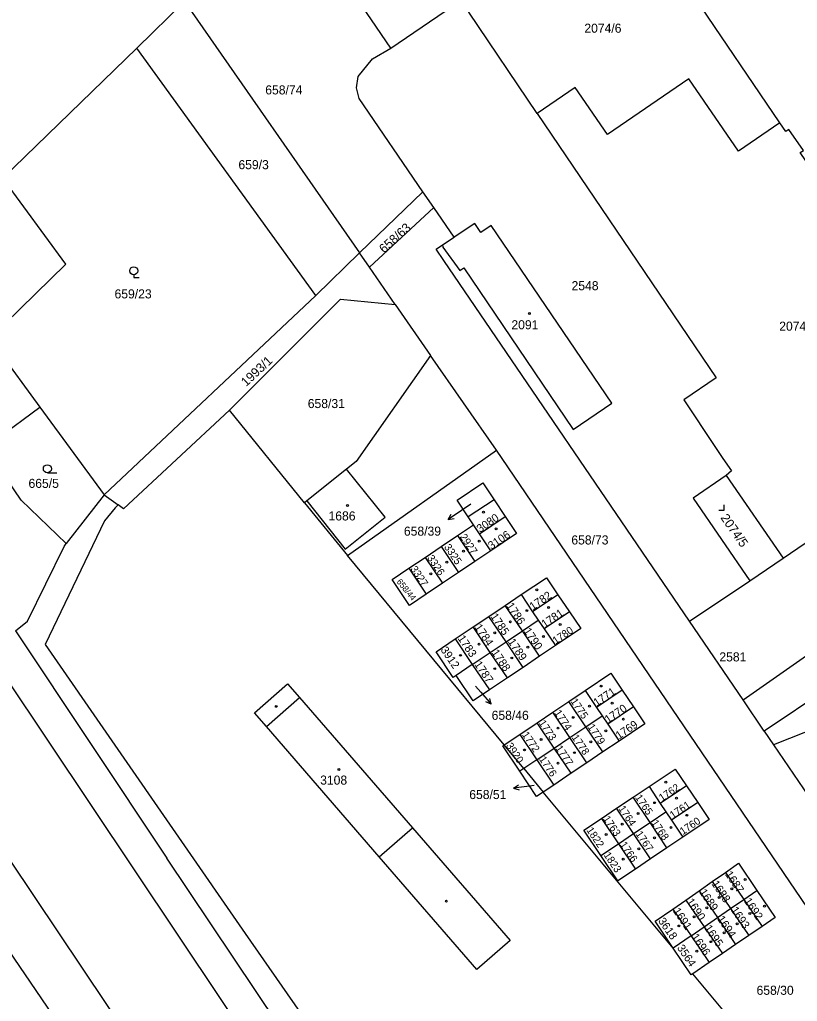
# Model space of a CAD drawing. Extents: x -679220 to -673243, y -1075091 to -1066557.
# Drawn here: x -675936.5 to -675790.8, y -1071223.9 to -1071039.9 of the extents above; entities that cross this region are included whole.
import ezdxf

# ---------------------------------------------------------------- set-up
doc = ezdxf.new("R2010")
doc.units = 0
for name, color, linetype in [('Hranice parcel', 7, 'Continuous'), ('Parcelní čísla', 7, 'Continuous'), ('Pop  PČ popisy', 7, 'Continuous'), ('Poz předměty', 7, 'Continuous'), ('Vnitřní kresba', 7, 'Continuous'), ('Značky budov', 7, 'Continuous'), ('Značky kultur', 7, 'Continuous')]:
    doc.layers.add(name, color=color, linetype=linetype)

msp = doc.modelspace()

# ---------------------------------------------------------------- linework, layer by layer
at = {"layer": 'Hranice parcel'}
for p, q in [((-675794.05, -1071059.25), (-675822.08, -1071017.95)), ((-675905.6, -1071036.52), (-675914.53, -1071045.27)), ((-675905.6, -1071036.52), (-675872.76, -1071083.65)), ((-675839.48, -1071057.52), (-675852.31, -1071038.56)), ((-675914.53, -1071045.27), (-675939.62, -1071069.63)), ((-675880.96, -1071091.6), (-675914.53, -1071045.27)), ((-675860.91, -1071072.17), (-675872.76, -1071083.65)), ((-675858.89, -1071075.14), (-675860.91, -1071072.17)), ((-675870.93, -1071086.31), (-675858.89, -1071075.14)), ((-675855.08, -1071080.72), (-675858.89, -1071075.14)), ((-675857.25, -1071082.15), (-675855.08, -1071080.72)), ((-675872.76, -1071083.65), (-675880.96, -1071091.6)), ((-675870.93, -1071086.31), (-675872.76, -1071083.65)), ((-675866.12, -1071093.33), (-675870.93, -1071086.31)), ((-675920.61, -1071128.97), (-675880.96, -1071091.6)), ((-675866.12, -1071093.33), (-675859.48, -1071102.84)), ((-675942.13, -1071099.68), (-675932.68, -1071112.54)), ((-675847.1, -1071120.6), (-675859.48, -1071102.84)), ((-675793.4, -1071140.84), (-675748.85, -1071110.38)), ((-675942.94, -1071120.09), (-675932.68, -1071112.54)), ((-675932.68, -1071112.54), (-675920.61, -1071128.97)), ((-675883.08, -1071130.45), (-675897.14, -1071113.13)), ((-675875.05, -1071140.34), (-675847.1, -1071120.6)), ((-675787.82, -1071207.93), (-675847.1, -1071120.6)), ((-675804.1, -1071125.34), (-675793.4, -1071140.84)), ((-675920.61, -1071128.97), (-675918.01, -1071130.85)), ((-675883.08, -1071130.45), (-675875.05, -1071140.34)), ((-675847.59, -1071129.89), (-675852.4, -1071133.13)), ((-675847.59, -1071129.89), (-675845.47, -1071133.05)), ((-675854.45, -1071136.62), (-675851.42, -1071134.58)), ((-675851.42, -1071134.58), (-675852.4, -1071133.13)), ((-675850.28, -1071136.28), (-675851.42, -1071134.58)), ((-675850.28, -1071136.28), (-675845.47, -1071133.05)), ((-675848.16, -1071139.44), (-675850.28, -1071136.28)), ((-675857.48, -1071138.66), (-675854.45, -1071136.62)), ((-675854.45, -1071136.62), (-675851.19, -1071141.47)), ((-675860.51, -1071140.69), (-675857.48, -1071138.66)), ((-675857.48, -1071138.66), (-675854.22, -1071143.51)), ((-675848.16, -1071139.44), (-675851.19, -1071141.47)), ((-675845.68, -1071175.85), (-675875.05, -1071140.34)), ((-675863.54, -1071142.73), (-675860.51, -1071140.69)), ((-675860.51, -1071140.69), (-675857.25, -1071145.55)), ((-675851.19, -1071141.47), (-675854.22, -1071143.51)), ((-675799.66, -1071145.12), (-675793.4, -1071140.84)), ((-675863.54, -1071142.73), (-675860.27, -1071147.58)), ((-675854.22, -1071143.51), (-675857.25, -1071145.55)), ((-675857.25, -1071145.55), (-675860.27, -1071147.58)), ((-675810.95, -1071152.66), (-675799.66, -1071145.12)), ((-675845.48, -1071149.69), (-675842.5, -1071147.68)), ((-675842.5, -1071147.68), (-675840.35, -1071150.87)), ((-675835.62, -1071147.69), (-675840.35, -1071150.87)), ((-675835.62, -1071147.69), (-675833.47, -1071150.89)), ((-675848.55, -1071151.75), (-675845.48, -1071149.69)), ((-675842.27, -1071154.46), (-675845.48, -1071149.69)), ((-675840.35, -1071150.87), (-675839.29, -1071152.45)), ((-675833.47, -1071150.89), (-675838.2, -1071154.07)), ((-675851.5, -1071153.73), (-675848.55, -1071151.75)), ((-675845.34, -1071156.52), (-675848.55, -1071151.75)), ((-675842.27, -1071154.46), (-675839.29, -1071152.45)), ((-675839.29, -1071152.45), (-675838.2, -1071154.07)), ((-675800.9, -1071167.42), (-675810.95, -1071152.66)), ((-675854.86, -1071155.99), (-675851.5, -1071153.73)), ((-675848.29, -1071158.51), (-675851.5, -1071153.73)), ((-675845.34, -1071156.52), (-675842.27, -1071154.46)), ((-675839.07, -1071159.23), (-675842.27, -1071154.46)), ((-675838.2, -1071154.07), (-675836.08, -1071157.22)), ((-675854.86, -1071155.99), (-675851.65, -1071160.77)), ((-675848.29, -1071158.51), (-675845.34, -1071156.52)), ((-675842.14, -1071161.3), (-675845.34, -1071156.52)), ((-675836.08, -1071157.22), (-675839.07, -1071159.23)), ((-675851.65, -1071160.77), (-675848.29, -1071158.51)), ((-675845.08, -1071163.28), (-675848.29, -1071158.51)), ((-675839.07, -1071159.23), (-675842.14, -1071161.3)), ((-675851.65, -1071160.77), (-675854.68, -1071162.8)), ((-675851.65, -1071160.77), (-675848.44, -1071165.54)), ((-675842.14, -1071161.3), (-675845.08, -1071163.28)), ((-675845.08, -1071163.28), (-675848.44, -1071165.54)), ((-675833.55, -1071167.7), (-675830.53, -1071165.66)), ((-675830.53, -1071165.66), (-675828.4, -1071168.81)), ((-675823.59, -1071165.58), (-675828.4, -1071168.81)), ((-675823.59, -1071165.58), (-675821.47, -1071168.73)), ((-675836.58, -1071169.73), (-675833.55, -1071167.7)), ((-675830.37, -1071172.43), (-675833.55, -1071167.7)), ((-675797, -1071173.23), (-675800.9, -1071167.42)), ((-675828.4, -1071168.81), (-675827.34, -1071170.39)), ((-675821.47, -1071168.73), (-675826.28, -1071171.97)), ((-675839.49, -1071171.69), (-675836.58, -1071169.73)), ((-675833.4, -1071174.46), (-675836.58, -1071169.73)), ((-675830.37, -1071172.43), (-675827.34, -1071170.39)), ((-675827.34, -1071170.39), (-675826.28, -1071171.97)), ((-675842.77, -1071173.89), (-675839.49, -1071171.69)), ((-675836.31, -1071176.42), (-675839.49, -1071171.69)), ((-675833.4, -1071174.46), (-675830.37, -1071172.43)), ((-675827.19, -1071177.16), (-675830.37, -1071172.43)), ((-675826.28, -1071171.97), (-675824.16, -1071175.12)), ((-675845.68, -1071175.85), (-675842.77, -1071173.89)), ((-675842.77, -1071173.89), (-675839.58, -1071178.62)), ((-675836.31, -1071176.42), (-675833.4, -1071174.46)), ((-675830.22, -1071179.19), (-675833.4, -1071174.46)), ((-675839.58, -1071178.62), (-675836.31, -1071176.42)), ((-675833.13, -1071181.15), (-675836.31, -1071176.42)), ((-675824.16, -1071175.12), (-675827.19, -1071177.16)), ((-675839.58, -1071178.62), (-675836.4, -1071183.35)), ((-675827.19, -1071177.16), (-675830.22, -1071179.19)), ((-675830.22, -1071179.19), (-675833.13, -1071181.15)), ((-675833.13, -1071181.15), (-675836.4, -1071183.35)), ((-675836.4, -1071183.35), (-675838.38, -1071184.68)), ((-675821.54, -1071185.65), (-675818.55, -1071183.64)), ((-675818.55, -1071183.64), (-675816.43, -1071186.79)), ((-675811.54, -1071183.5), (-675816.43, -1071186.79)), ((-675811.54, -1071183.5), (-675809.42, -1071186.65)), ((-675814, -1071213.91), (-675838.38, -1071184.68)), ((-675824.61, -1071187.71), (-675821.54, -1071185.65)), ((-675818.36, -1071190.38), (-675821.54, -1071185.65)), ((-675827.48, -1071189.64), (-675824.61, -1071187.71)), ((-675821.43, -1071192.44), (-675824.61, -1071187.71)), ((-675816.43, -1071186.79), (-675815.37, -1071188.37)), ((-675809.42, -1071186.65), (-675814.31, -1071189.95)), ((-675827.48, -1071189.64), (-675824.29, -1071194.37)), ((-675818.36, -1071190.38), (-675815.37, -1071188.37)), ((-675815.37, -1071188.37), (-675814.31, -1071189.95)), ((-675821.43, -1071192.44), (-675818.36, -1071190.38)), ((-675815.18, -1071195.11), (-675818.36, -1071190.38)), ((-675814.31, -1071189.95), (-675812.19, -1071193.1)), ((-675824.29, -1071194.37), (-675821.43, -1071192.44)), ((-675818.25, -1071197.17), (-675821.43, -1071192.44)), ((-675812.19, -1071193.1), (-675815.18, -1071195.11)), ((-675827.57, -1071196.57), (-675824.29, -1071194.37)), ((-675824.29, -1071194.37), (-675821.11, -1071199.1)), ((-675815.18, -1071195.11), (-675818.25, -1071197.17)), ((-675818.25, -1071197.17), (-675821.11, -1071199.1)), ((-675806.7, -1071201.46), (-675804.24, -1071199.74)), ((-675804.24, -1071199.74), (-675800.8, -1071204.8)), ((-675809.16, -1071203.18), (-675806.7, -1071201.46)), ((-675806.7, -1071201.46), (-675803.27, -1071206.5)), ((-675811.63, -1071204.9), (-675809.16, -1071203.18)), ((-675809.16, -1071203.18), (-675805.74, -1071208.2)), ((-675800.8, -1071204.8), (-675798.33, -1071203.09)), ((-675814.09, -1071206.62), (-675811.63, -1071204.9)), ((-675811.63, -1071204.9), (-675808.21, -1071209.91)), ((-675803.27, -1071206.5), (-675800.8, -1071204.8)), ((-675800.8, -1071204.8), (-675797.37, -1071209.85)), ((-675814.09, -1071206.62), (-675810.68, -1071211.61)), ((-675805.74, -1071208.2), (-675803.27, -1071206.5)), ((-675803.27, -1071206.5), (-675799.84, -1071211.54)), ((-675810.68, -1071211.61), (-675808.21, -1071209.91)), ((-675808.21, -1071209.91), (-675805.74, -1071208.2)), ((-675808.21, -1071209.91), (-675804.79, -1071214.92)), ((-675805.74, -1071208.2), (-675802.32, -1071213.23)), ((-675797.37, -1071209.85), (-675799.84, -1071211.54)), ((-675810.68, -1071211.61), (-675814, -1071213.91)), ((-675810.68, -1071211.61), (-675807.27, -1071216.61)), ((-675799.84, -1071211.54), (-675802.32, -1071213.23)), ((-675802.32, -1071213.23), (-675804.79, -1071214.92)), ((-675804.79, -1071214.92), (-675807.27, -1071216.61)), ((-675807.27, -1071216.61), (-675810.32, -1071218.7)), ((-675760.93, -1071278.3), (-675810.32, -1071218.7))]:
    msp.add_line(p, q, dxfattribs=at)
for points in [[(-675828.15, -1071376.24), (-675863.07, -1071324.61), (-675918.9, -1071243.14), (-675974.74, -1071161.07), (-676000.25, -1071117.38), (-676033.26, -1071055.17), (-676034.84, -1071052.11), (-676046.89, -1071024.68), (-676041.61, -1071015.35)], [(-675866.89, -1071045.26), (-675874.15, -1071034.57), (-675872.7, -1071033.59), (-675882.67, -1071018.86)], [(-675866.89, -1071045.26), (-675853.82, -1071036.33), (-675852.31, -1071038.56)], [(-675860.91, -1071072.17), (-675872.83, -1071054.71), (-675873.32, -1071052.7), (-675873.01, -1071050.57), (-675870.37, -1071047.29), (-675866.89, -1071045.26)], [(-675794.05, -1071059.25), (-675801.81, -1071064.57), (-675811.09, -1071051.03), (-675826.32, -1071061.47), (-675832.38, -1071052.65), (-675839.48, -1071057.52)], [(-675839.48, -1071057.52), (-675805.95, -1071107.05), (-675812.04, -1071111.17), (-675806.1, -1071120.13), (-675804.7, -1071122.14), (-675803.11, -1071124.51), (-675804.1, -1071125.34)], [(-675759.39, -1071094.9), (-675760.13, -1071095.41), (-675760.67, -1071094.61), (-675762.38, -1071095.78), (-675763.45, -1071094.21), (-675768.15, -1071097.4), (-675773.27, -1071089.86), (-675772.53, -1071089.35), (-675775.52, -1071085.06), (-675776.21, -1071085.53), (-675790.24, -1071064.86), (-675789.62, -1071064.44), (-675792.36, -1071060.51), (-675792.93, -1071060.9), (-675794.05, -1071059.25)], [(-675942.13, -1071099.68), (-675927.78, -1071085.75), (-675939.62, -1071069.63)], [(-675857.25, -1071082.15), (-675857.15, -1071082.58), (-675854.02, -1071086.93), (-675853.27, -1071086.43), (-675832.73, -1071116.72), (-675825.53, -1071111.81), (-675848.11, -1071078.5), (-675850.06, -1071079.82), (-675851.19, -1071078.16), (-675855.08, -1071080.72)], [(-675810.95, -1071152.66), (-675856.97, -1071085.07), (-675858.42, -1071082.92), (-675857.25, -1071082.15)], [(-675897.14, -1071113.13), (-675876.37, -1071092.33), (-675866.12, -1071093.33)], [(-675859.48, -1071102.84), (-675873.4, -1071122.71), (-675875.2, -1071124.16), (-675882.66, -1071130.12), (-675883.08, -1071130.45)], [(-675800.9, -1071167.42), (-675752.85, -1071133.72), (-675739.43, -1071124.29), (-675748.85, -1071110.38)], [(-675897.14, -1071113.13), (-675917, -1071131.58), (-675918.01, -1071130.85)], [(-675920.61, -1071128.97), (-675927.76, -1071138.09), (-675936.16, -1071129.99), (-675942.94, -1071120.09)], [(-675711.67, -1071121.23), (-675781.87, -1071169.61), (-675785.03, -1071165.28), (-675797, -1071173.23)], [(-675804.1, -1071125.34), (-675810.27, -1071129.61), (-675799.66, -1071145.12)], [(-675852.4, -1071133.13), (-675854.52, -1071129.98), (-675849.71, -1071126.74), (-675847.59, -1071129.89)], [(-675918.01, -1071130.85), (-675918.58, -1071131.4), (-675920.58, -1071133.87), (-675931.7, -1071157.01), (-675894.21, -1071211.19), (-675851, -1071273.28), (-675848.04, -1071276.97), (-675830.99, -1071297.72), (-675807.43, -1071322.9)], [(-675845.47, -1071133.05), (-675843.35, -1071136.2), (-675848.16, -1071139.44)], [(-675860.27, -1071147.58), (-675863.43, -1071149.71), (-675866.69, -1071144.85), (-675863.54, -1071142.73)], [(-675842.5, -1071147.68), (-675837.77, -1071144.5), (-675835.62, -1071147.69)], [(-675833.47, -1071150.89), (-675831.35, -1071154.04), (-675836.08, -1071157.22)], [(-675854.68, -1071162.8), (-675855.26, -1071163.19), (-675858.45, -1071158.41), (-675854.86, -1071155.99)], [(-675939.18, -1071163.09), (-675890.69, -1071235.61), (-675858.57, -1071281.49)], [(-675848.44, -1071165.54), (-675851.47, -1071167.57), (-675854.68, -1071162.8)], [(-675830.53, -1071165.66), (-675825.71, -1071162.42), (-675823.59, -1071165.58)], [(-675850.8, -1071217.91), (-675869.08, -1071196.8), (-675890.24, -1071172.38), (-675892.47, -1071169.8), (-675886.28, -1071164.38), (-675884.02, -1071166.98), (-675862.85, -1071191.4), (-675844.57, -1071212.51), (-675850.8, -1071217.91)], [(-675821.47, -1071168.73), (-675819.35, -1071171.88), (-675824.16, -1071175.12)], [(-675797, -1071173.23), (-675795.2, -1071175.82), (-675779.28, -1071199.17)], [(-675842.78, -1071180.77), (-675845.96, -1071176.04), (-675845.68, -1071175.85)], [(-675839.58, -1071178.62), (-675842.03, -1071180.27), (-675842.78, -1071180.77)], [(-675818.55, -1071183.64), (-675813.66, -1071180.35), (-675811.54, -1071183.5)], [(-675838.38, -1071184.68), (-675839.6, -1071185.5), (-675842.78, -1071180.77)], [(-675872.68, -1071294.91), (-675911.27, -1071237.74), (-675947.18, -1071184.19)], [(-675809.42, -1071186.65), (-675807.3, -1071189.81), (-675812.19, -1071193.1)], [(-675827.57, -1071196.57), (-675830.75, -1071191.84), (-675827.48, -1071189.64)], [(-675821.11, -1071199.1), (-675824.39, -1071201.3), (-675827.57, -1071196.57)], [(-675804.24, -1071199.74), (-675801.77, -1071198.02), (-675798.33, -1071203.09)], [(-675798.33, -1071203.09), (-675794.9, -1071208.16), (-675797.37, -1071209.85)], [(-675814, -1071213.91), (-675817.39, -1071208.87), (-675814.09, -1071206.62)], [(-675810.32, -1071218.7), (-675810.64, -1071218.91), (-675814, -1071213.91)]]:
    msp.add_lwpolyline(points, dxfattribs=at)
at = {"layer": 'Pop  PČ popisy'}
for p, q in [((-675851.93, -1071130.73), (-675853.66, -1071131.89)), ((-675853.66, -1071131.89), (-675856.15, -1071133.57)), ((-675856.15, -1071133.57), (-675855.6, -1071132.59)), ((-675856.15, -1071133.57), (-675855.04, -1071133.42)), ((-675851.03, -1071164.84), (-675850.07, -1071165.94)), ((-675850.07, -1071165.94), (-675848.1, -1071168.21)), ((-675848.1, -1071168.21), (-675848.38, -1071167.12)), ((-675848.1, -1071168.21), (-675849.14, -1071167.78)), ((-675843.95, -1071183.91), (-675843.02, -1071183.29)), ((-675840.97, -1071183.54), (-675843.95, -1071183.91)), ((-675843.95, -1071183.91), (-675842.89, -1071184.28)), ((-675840.04, -1071183.42), (-675840.97, -1071183.54))]:
    msp.add_line(p, q, dxfattribs=at)
at = {"layer": 'Poz předměty'}
for p in [(-675937.24, -1071154.49), (-675880.37, -1071239.53)]:
    msp.add_line(p, (-675908.88, -1071197.05), dxfattribs=at)
at = {"layer": 'Vnitřní kresba'}
for p, q in [((-675868.01, -1071133.18), (-675875.2, -1071124.16)), ((-675882.66, -1071130.12), (-675875.47, -1071139.13)), ((-675875.47, -1071139.13), (-675868.01, -1071133.18)), ((-675928.09, -1071138.68), (-675927.76, -1071138.09)), ((-675935.01, -1071152.68), (-675928.09, -1071138.68)), ((-675937.24, -1071154.49), (-675935.01, -1071152.68)), ((-675890.24, -1071172.38), (-675884.02, -1071166.98)), ((-675784.85, -1071171.68), (-675795.2, -1071175.82)), ((-675842.03, -1071180.27), (-675845.68, -1071175.85)), ((-675842.03, -1071180.27), (-675838.38, -1071184.68)), ((-675869.08, -1071196.8), (-675862.85, -1071191.4))]:
    msp.add_line(p, q, dxfattribs=at)
at = {"layer": 'Značky budov'}
for centre in [(-675840.96, -1071095), (-675875.05, -1071130.96), (-675849.57, -1071132.22), (-675847.21, -1071135.35), (-675850.35, -1071137.64), (-675853.3, -1071139.53), (-675856.44, -1071141.6), (-675859.42, -1071143.79), (-675839.55, -1071146.76), (-675841.41, -1071150.67), (-675837.36, -1071150.09), (-675844.53, -1071152.76), (-675847.46, -1071154.84), (-675835.18, -1071153.29), (-675838.34, -1071155.51), (-675850.4, -1071156.95), (-675841.24, -1071157.51), (-675853.86, -1071159.05), (-675844.26, -1071159.55), (-675847.46, -1071161.55), (-675827.54, -1071164.8), (-675888.38, -1071168.61), (-675829.7, -1071168.56), (-675825.45, -1071168), (-675832.73, -1071170.67), (-675823.36, -1071171.02), (-675835.6, -1071172.67), (-675826.63, -1071173.18), (-675838.78, -1071174.82), (-675841.89, -1071176.78), (-675829.46, -1071175.27), (-675832.53, -1071177.29), (-675876.64, -1071180.44), (-675835.6, -1071179.26), (-675815.41, -1071182.81), (-675813.41, -1071185.83), (-675817.5, -1071186.67), (-675820.61, -1071188.67), (-675811.45, -1071189.02), (-675823.55, -1071190.67), (-675814.43, -1071191.33), (-675826.58, -1071192.62), (-675817.54, -1071193.24), (-675820.44, -1071195.29), (-675823.37, -1071197.24), (-675803.05, -1071202.81), (-675800.54, -1071201.05), (-675805.43, -1071204.43), (-675856.52, -1071205.13), (-675807.7, -1071206.36), (-675796.93, -1071206.07), (-675810.12, -1071208.05), (-675799.65, -1071207.43), (-675812.95, -1071209.76), (-675802.03, -1071209.38), (-675804.47, -1071211.05), (-675806.94, -1071212.71), (-675809.59, -1071214.49)]:
    msp.add_circle(centre, 0.175, dxfattribs=at)
at = {"layer": 'Značky kultur'}
for p, q in [((-675915.08, -1071087.75), (-675915.08, -1071088.25)), ((-675915.08, -1071088.25), (-675914.08, -1071088.25)), ((-675931.27, -1071124.85), (-675929.52, -1071124.85)), ((-675804.49, -1071131.82), (-675804.49, -1071130.82)), ((-675805.49, -1071131.82), (-675804.49, -1071131.82))]:
    msp.add_line(p, q, dxfattribs=at)
for centre in [(-675915.08, -1071087), (-675931.27, -1071124.1)]:
    msp.add_circle(centre, 0.75, dxfattribs=at)

# ---------------------------------------------------------------- texts
at = {"layer": 'Parcelní čísla'}
for s, p in [('2074/6', (-675830.66, -1071042.39)), ('658/74', (-675890.44, -1071053.95)), ('659/3', (-675895.47, -1071067.96)), ('659/23', (-675918.68, -1071092.17)), ('2548', (-675833.06, -1071090.64)), ('2091', (-675844.33, -1071097.96)), ('2074/3', (-675794.15, -1071098.22)), ('658/31', (-675882.48, -1071112.72)), ('665/5', (-675934.8, -1071127.68)), ('1686', (-675878.59, -1071133.78)), ('658/39', (-675864.47, -1071136.63)), ('658/73', (-675833.1, -1071138.28)), ('2581', (-675805.37, -1071160.19)), ('658/46', (-675848.03, -1071171.13)), ('3108', (-675880.16, -1071183.28)), ('658/51', (-675852.22, -1071185.98)), ('658/30', (-675798.4, -1071222.66))]:
    msp.add_text(s, height=1.7, dxfattribs=at).set_placement(p)
for s, height, rotation, p in [('658/63', 1.7, 42, (-675868.18, -1071083.8)), ('1993/1', 1.7, 43, (-675894.03, -1071108.78)), ('3080', 1.5, 34, (-675850.21, -1071136.12)), ('2074/5', 1.7, 305, (-675805.23, -1071133.28)), ('2927', 1.4, 304, (-675854.07, -1071136.85)), ('3106', 1.5, 34, (-675848.08, -1071139.3)), ('3325', 1.4, 304, (-675857.01, -1071138.76)), ('3326', 1.4, 304, (-675860.19, -1071140.8)), ('3327', 1.4, 304, (-675863.32, -1071142.86)), ('658/44', 1.14, 309, (-675865.91, -1071145.29)), ('1782', 1.5, 34, (-675840.33, -1071150.67)), ('1786', 1.5, 304, (-675845.37, -1071149.76)), ('1781', 1.5, 34, (-675838.09, -1071153.97)), ('1785', 1.5, 304, (-675848.34, -1071151.76)), ('1784', 1.5, 304, (-675851.32, -1071153.78)), ('1790', 1.5, 304, (-675842.12, -1071154.49)), ('1780', 1.4, 34, (-675836.05, -1071157.02)), ('1783', 1.5, 304, (-675854.46, -1071155.87)), ('1789', 1.5, 304, (-675845.05, -1071156.51)), ('3912', 1.5, 304, (-675857.67, -1071158.02)), ('1788', 1.5, 304, (-675848.12, -1071158.53)), ('1787', 1.5, 304, (-675851.35, -1071160.73)), ('1771', 1.5, 34, (-675828.35, -1071168.68)), ('1775', 1.4, 304, (-675833.31, -1071167.67)), ('1774', 1.4, 304, (-675836.36, -1071169.83)), ('1770', 1.5, 34, (-675826.23, -1071171.84)), ('1773', 1.4, 304, (-675839.28, -1071171.72)), ('1769', 1.5, 34, (-675824.18, -1071174.86)), ('1779', 1.4, 304, (-675830.13, -1071172.47)), ('1772', 1.4, 304, (-675842.41, -1071173.91)), ('1778', 1.4, 304, (-675833.09, -1071174.43)), ('3920', 1.4, 304, (-675845.42, -1071175.98)), ('1777', 1.4, 304, (-675836.14, -1071176.47)), ('1776', 1.4, 304, (-675839.21, -1071178.51)), ('1762', 1.4, 34, (-675816.12, -1071186.49)), ('1765', 1.4, 304, (-675821.22, -1071185.67)), ('1764', 1.4, 304, (-675824.35, -1071187.77)), ('1761', 1.4, 34, (-675814.08, -1071189.73)), ('1763', 1.4, 304, (-675827.23, -1071189.67)), ('1760', 1.4, 34, (-675812.21, -1071192.75)), ('1822', 1.4, 304, (-675830.34, -1071191.8)), ('1768', 1.4, 304, (-675818.19, -1071190.43)), ('1767', 1.4, 304, (-675821.13, -1071192.52)), ('1766', 1.4, 304, (-675824.07, -1071194.52)), ('1823', 1.4, 304, (-675827.1, -1071196.47)), ('1687', 1.5, 304, (-675804.38, -1071200.07)), ('1688', 1.5, 304, (-675806.92, -1071201.84)), ('1689', 1.5, 304, (-675809.21, -1071203.42)), ('1690', 1.5, 304, (-675811.6, -1071205.18)), ('1693', 1.5, 304, (-675803.3, -1071206.76)), ('1692', 1.5, 304, (-675800.83, -1071205.09)), ('1691', 1.5, 304, (-675814.13, -1071206.96)), ('1694', 1.5, 304, (-675805.85, -1071208.45)), ('3618', 1.5, 305, (-675816.91, -1071208.84)), ('1695', 1.5, 304, (-675808.26, -1071210.16)), ('1696', 1.5, 304, (-675810.69, -1071211.8)), ('3564', 1.5, 304, (-675813.36, -1071213.87))]:
    msp.add_text(s, height=height, rotation=rotation, dxfattribs=at).set_placement(p)

doc.saveas('drawing.dxf')
